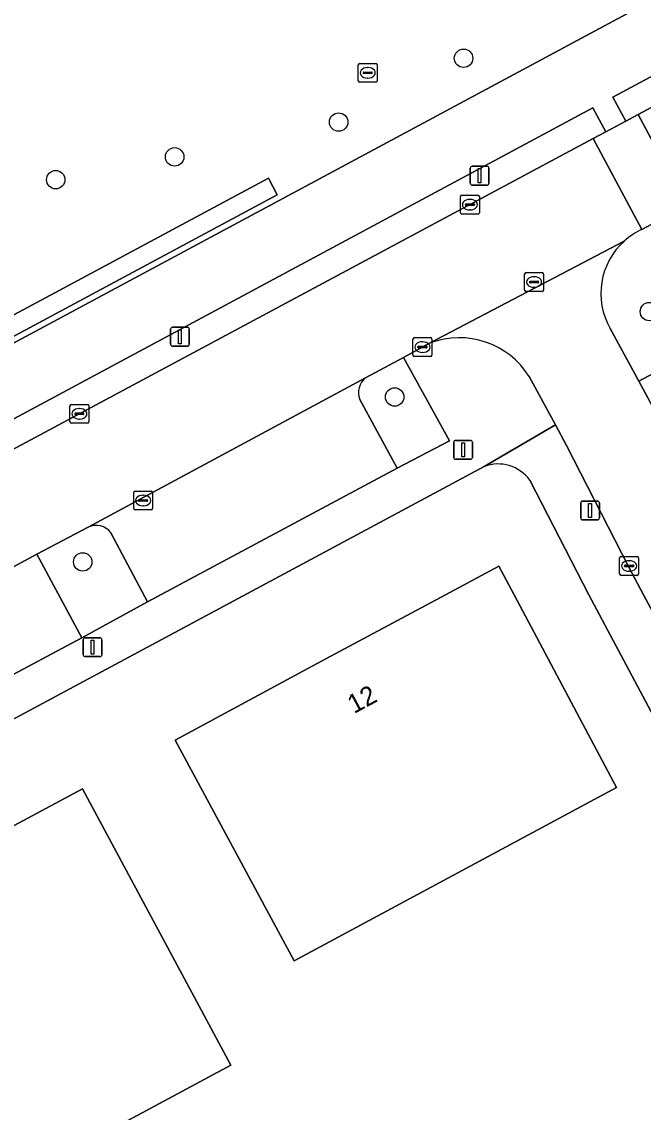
# Model space of a CAD drawing. Extents: x 157793 to 159380, y 380877 to 382313.
# Drawn here: x 158914.8 to 158947.7, y 381972.6 to 382030.4 of the extents above; entities that cross this region are included whole.
import ezdxf

# ---------------------------------------------------------------- set-up
doc = ezdxf.new("R2010")
doc.units = 0
for name, color, linetype in [('IMGEO_Berm_groen', 7, 'Continuous'), ('IMGEO_Boom', 7, 'Continuous'), ('IMGEO_Erf', 7, 'Continuous'), ('IMGEO_Fietspad_gesloten', 7, 'Continuous'), ('IMGEO_Groenvoorziening', 7, 'Continuous'), ('IMGEO_Haag', 7, 'Continuous'), ('IMGEO_Kolk', 7, 'Continuous'), ('IMGEO_Lichtmast', 7, 'Continuous'), ('IMGEO_Pand', 7, 'Continuous'), ('IMGEO_Pand_nummerreeks', 7, 'Continuous'), ('IMGEO_Parkeervlak_open', 7, 'Continuous'), ('IMGEO_Rijbaan_lokaal_gesloten', 7, 'Continuous'), ('IMGEO_Rijbaan_lokaal_open', 7, 'Continuous'), ('IMGEO_Rioolput', 7, 'Continuous'), ('IMGEO_Voetpad_open', 7, 'Continuous')]:
    doc.layers.add(name, color=color, linetype=linetype)

msp = doc.modelspace()

# ---------------------------------------------------------------- linework, layer by layer
at = {"layer": 'IMGEO_Berm_groen'}
msp.add_lwpolyline([(158881.481, 381995.291), (158888.972, 381999.625), (158897.957, 382004.553), (159057.93, 382090.506)], dxfattribs=at)
for points in [[(159056.774, 382084.07), (159055.975, 382085.414), (158946.08, 382026.373), (158946.762, 382025.103), (158947.423, 382025.458)], [(158945.043, 382024.182), (158945.704, 382024.537), (158945.023, 382025.805), (158912.658, 382008.417), (158913.996, 382007.541)], [(158928.306, 382021.201), (158899.865, 382005.936), (158899.392, 382006.817), (158927.833, 382022.082)]]:
    msp.add_lwpolyline(points, close=True, dxfattribs=at)
at = {"layer": 'IMGEO_Boom'}
for centre in [(158938.172, 382028.443), (158931.555, 382025.058), (158922.867, 382023.214), (158916.568, 382022.004), (158948.018, 382015.009), (158934.523, 382010.482), (158917.999, 382001.739)]:
    msp.add_circle(centre, 0.489, dxfattribs=at)
at = {"layer": 'IMGEO_Erf'}
for points in [[(158939.268, 382006.789), (158918.758, 381995.78), (158871.667, 381970.503)], [(158957.82, 381975.556), (158944.818, 382000), (158941.682, 382006.072)]]:
    msp.add_lwpolyline(points, dxfattribs=at)
for points in [[(158922.891, 381992.295), (158929.928, 381996.08), (158931.61, 381996.985), (158937.215, 382000), (158940.041, 382001.52), (158940.847, 382000), (158946.269, 381989.77), (158929.192, 381980.583)], [(158905.087, 381963.91), (158897.219, 381978.573), (158904.012, 381982.218), (158904.682, 381980.968), (158906.347, 381981.861), (158906.272, 381982.002), (158907.354, 381982.582), (158907.43, 381982.442), (158909.102, 381983.339), (158909.027, 381983.48), (158910.119, 381984.066), (158910.194, 381983.927), (158911.858, 381984.819), (158911.188, 381986.068), (158917.981, 381989.713), (158925.849, 381975.05)]]:
    msp.add_lwpolyline(points, close=True, dxfattribs=at)
msp.add_arc((158940.016, 382004.885), 2.046, 35.47596, 111.43937, dxfattribs=at)
at = {"layer": 'IMGEO_Fietspad_gesloten'}
for points in [[(159055.975, 382085.414), (159058.624, 382086.846), (159059.612, 382087.377), (159057.93, 382090.506), (158897.957, 382004.553), (158888.972, 381999.625), (158881.481, 381995.291)], [(158875.467, 381987.331), (158881.205, 381991.01), (158886.036, 381993.975), (158898.811, 382000.858), (158907.714, 382005.78), (158912.658, 382008.417), (158945.023, 382025.805), (158945.704, 382024.537), (158946.762, 382025.103), (158946.08, 382026.373), (159055.975, 382085.414)]]:
    msp.add_lwpolyline(points, dxfattribs=at)
at = {"layer": 'IMGEO_Groenvoorziening'}
msp.add_lwpolyline([(158928.306, 382021.201), (158927.833, 382022.082), (158899.392, 382006.817), (158899.865, 382005.936)], close=True, dxfattribs=at)
for points in [[(158932.685, 382010.353), (158934.659, 382006.707), (158937.421, 382008.165), (158934.988, 382012.584)], [(158934.988, 382012.584), (158932.984, 382011.496)], [(158918.278, 382003.582), (158915.57, 382002.147), (158917.956, 381997.709), (158921.428, 381999.622)], [(158921.428, 381999.622), (158919.49, 382003.288)]]:
    msp.add_lwpolyline(points, dxfattribs=at)
for centre, radius, start, end in [((158933.572, 382010.732), 0.964, 127.55477, 203.12595), ((158918.701, 382002.68), 0.996, 37.62046, 115.10932)]:
    msp.add_arc(centre, radius, start, end, dxfattribs=at)
at = {"layer": 'IMGEO_Haag'}
msp.add_lwpolyline([(158928.306, 382021.201), (158927.833, 382022.082), (158899.392, 382006.817), (158899.865, 382005.936)], close=True, dxfattribs=at)
at = {"layer": 'IMGEO_Kolk'}
for p, q in [((158938.01, 382020.255), (158938.01, 382021.107)), ((158938.085, 382021.181), (158938.937, 382021.181)), ((158938.498, 382020.961), (158938.523, 382020.961)), ((158939.011, 382021.107), (158939.011, 382020.255)), ((158938.269, 382020.675), (158938.269, 382020.687)), ((158938.707, 382020.638), (158938.309, 382020.638)), ((158938.312, 382020.724), (158938.71, 382020.724)), ((158938.521, 382020.401), (158938.496, 382020.401)), ((158938.753, 382020.687), (158938.753, 382020.675)), ((158938.937, 382020.181), (158938.085, 382020.181)), ((158935.494, 382012.702), (158935.494, 382013.554)), ((158935.569, 382013.628), (158936.421, 382013.628)), ((158935.982, 382013.408), (158936.007, 382013.408)), ((158936.495, 382013.554), (158936.495, 382012.702)), ((158935.753, 382013.122), (158935.753, 382013.134)), ((158936.191, 382013.085), (158935.793, 382013.085)), ((158935.796, 382013.171), (158936.194, 382013.171)), ((158936.005, 382012.848), (158935.98, 382012.848)), ((158936.237, 382013.134), (158936.237, 382013.122)), ((158936.421, 382012.628), (158935.569, 382012.628)), ((158917.321, 382009.166), (158917.321, 382010.018)), ((158917.396, 382010.092), (158918.248, 382010.092)), ((158917.809, 382009.872), (158917.834, 382009.872)), ((158918.322, 382010.018), (158918.322, 382009.166)), ((158917.58, 382009.586), (158917.58, 382009.598)), ((158918.018, 382009.549), (158917.62, 382009.549)), ((158917.623, 382009.635), (158918.021, 382009.635)), ((158917.832, 382009.312), (158917.807, 382009.312)), ((158918.064, 382009.598), (158918.064, 382009.586)), ((158918.248, 382009.092), (158917.396, 382009.092)), ((158920.699, 382004.568), (158920.699, 382005.42)), ((158920.774, 382005.494), (158921.626, 382005.494)), ((158921.187, 382005.274), (158921.212, 382005.274)), ((158921.7, 382005.42), (158921.7, 382004.568)), ((158920.958, 382004.988), (158920.958, 382005)), ((158921.396, 382004.951), (158920.998, 382004.951)), ((158921.001, 382005.037), (158921.399, 382005.037)), ((158921.21, 382004.714), (158921.185, 382004.714)), ((158921.442, 382005), (158921.442, 382004.988)), ((158921.626, 382004.494), (158920.774, 382004.494)), ((158946.443, 382001.098), (158946.443, 382001.95)), ((158946.518, 382002.024), (158947.37, 382002.024)), ((158946.931, 382001.804), (158946.956, 382001.804)), ((158947.444, 382001.95), (158947.444, 382001.098)), ((158946.702, 382001.518), (158946.702, 382001.53)), ((158947.14, 382001.481), (158946.742, 382001.481)), ((158946.745, 382001.567), (158947.143, 382001.567)), ((158946.954, 382001.244), (158946.929, 382001.244)), ((158947.186, 382001.53), (158947.186, 382001.518)), ((158947.37, 382001.024), (158946.518, 382001.024))]:
    msp.add_line(p, q, dxfattribs=at)
for points in [[(158938.01, 382020.255), (158938.01, 382021.107)], [(158938.085, 382021.181), (158938.937, 382021.181)], [(158939.011, 382021.107), (158939.011, 382020.255)], [(158938.937, 382020.181), (158938.085, 382020.181)], [(158935.494, 382012.702), (158935.494, 382013.554)], [(158935.569, 382013.628), (158936.421, 382013.628)], [(158936.495, 382013.554), (158936.495, 382012.702)], [(158936.421, 382012.628), (158935.569, 382012.628)], [(158917.321, 382009.166), (158917.321, 382010.018)], [(158917.396, 382010.092), (158918.248, 382010.092)], [(158918.322, 382010.018), (158918.322, 382009.166)], [(158918.248, 382009.092), (158917.396, 382009.092)], [(158920.699, 382004.568), (158920.699, 382005.42)], [(158920.774, 382005.494), (158921.626, 382005.494)], [(158921.7, 382005.42), (158921.7, 382004.568)], [(158921.626, 382004.494), (158920.774, 382004.494)], [(158946.443, 382001.098), (158946.443, 382001.95)], [(158946.518, 382002.024), (158947.37, 382002.024)], [(158947.444, 382001.95), (158947.444, 382001.098)], [(158947.37, 382001.024), (158946.518, 382001.024)]]:
    msp.add_lwpolyline(points, dxfattribs=at)
for centre, radius, start, end in [((158938.087, 382021.105), 0.0765, 91.55205, 178.44795), ((158938.087, 382021.105), 0.0765, 91.55205, 178.44795), ((158938.935, 382021.105), 0.0765, 1.55205, 88.44795), ((158938.935, 382021.105), 0.0765, 1.55205, 88.44795), ((158938.087, 382020.257), 0.0765, 181.55205, 268.44795), ((158938.087, 382020.257), 0.0765, 181.55205, 268.44795), ((158938.309, 382020.684), 0.0403, 85.87752, 175.75265), ((158938.306, 382020.674), 0.0366, 178.93798, 274.71019), ((158938.71, 382020.681), 0.043, 264.86636, 352.45326), ((158938.714, 382020.686), 0.0386, 1.73085, 96.63898), ((158938.935, 382020.257), 0.0765, 271.55205, 358.44795), ((158938.935, 382020.257), 0.0765, 271.55205, 358.44795), ((158935.571, 382013.552), 0.0765, 91.55205, 178.44795), ((158935.571, 382013.552), 0.0765, 91.55205, 178.44795), ((158936.419, 382013.552), 0.0765, 1.55205, 88.44795), ((158936.419, 382013.552), 0.0765, 1.55205, 88.44795), ((158935.793, 382013.131), 0.0403, 85.87752, 175.75265), ((158935.79, 382013.121), 0.0366, 178.93798, 274.71019), ((158936.194, 382013.128), 0.043, 264.86636, 352.45326), ((158936.198, 382013.133), 0.0386, 1.73085, 96.63898), ((158935.571, 382012.704), 0.0765, 181.55205, 268.44795), ((158935.571, 382012.704), 0.0765, 181.55205, 268.44795), ((158936.419, 382012.704), 0.0765, 271.55205, 358.44795), ((158936.419, 382012.704), 0.0765, 271.55205, 358.44795), ((158917.398, 382010.016), 0.0765, 91.55205, 178.44795), ((158917.398, 382010.016), 0.0765, 91.55205, 178.44795), ((158918.246, 382010.016), 0.0765, 1.55205, 88.44795), ((158918.246, 382010.016), 0.0765, 1.55205, 88.44795), ((158917.62, 382009.595), 0.0403, 85.87752, 175.75265), ((158917.617, 382009.585), 0.0366, 178.93798, 274.71019), ((158918.021, 382009.592), 0.043, 264.86636, 352.45326), ((158918.025, 382009.597), 0.0386, 1.73085, 96.63898), ((158917.398, 382009.168), 0.0765, 181.55205, 268.44795), ((158917.398, 382009.168), 0.0765, 181.55205, 268.44795), ((158918.246, 382009.168), 0.0765, 271.55205, 358.44795), ((158918.246, 382009.168), 0.0765, 271.55205, 358.44795), ((158920.776, 382005.418), 0.0765, 91.55205, 178.44795), ((158920.776, 382005.418), 0.0765, 91.55205, 178.44795), ((158921.624, 382005.418), 0.0765, 1.55205, 88.44795), ((158921.624, 382005.418), 0.0765, 1.55205, 88.44795), ((158920.998, 382004.997), 0.0403, 85.87752, 175.75265), ((158920.995, 382004.987), 0.0366, 178.93798, 274.71019), ((158921.399, 382004.994), 0.043, 264.86636, 352.45326), ((158921.403, 382004.999), 0.0386, 1.73085, 96.63898), ((158920.776, 382004.57), 0.0765, 181.55205, 268.44795), ((158920.776, 382004.57), 0.0765, 181.55205, 268.44795), ((158921.624, 382004.57), 0.0765, 271.55205, 358.44795), ((158921.624, 382004.57), 0.0765, 271.55205, 358.44795), ((158946.52, 382001.948), 0.0765, 91.55205, 178.44795), ((158946.52, 382001.948), 0.0765, 91.55205, 178.44795), ((158947.368, 382001.948), 0.0765, 1.55205, 88.44795), ((158947.368, 382001.948), 0.0765, 1.55205, 88.44795), ((158946.742, 382001.527), 0.0403, 85.87752, 175.75265), ((158946.739, 382001.517), 0.0366, 178.93798, 274.71019), ((158947.143, 382001.524), 0.043, 264.86636, 352.45326), ((158947.147, 382001.529), 0.0386, 1.73085, 96.63898), ((158946.52, 382001.1), 0.0765, 181.55205, 268.44795), ((158946.52, 382001.1), 0.0765, 181.55205, 268.44795), ((158947.368, 382001.1), 0.0765, 271.55205, 358.44795), ((158947.368, 382001.1), 0.0765, 271.55205, 358.44795)]:
    msp.add_arc(centre, radius, start, end, dxfattribs=at)
for centre, major_axis, ratio, start_param, end_param in [((158938.497, 382020.681), (-0.387, 0.002), 0.722429, 4.712389, 7.853982), ((158938.522, 382020.681), (-0.39, 0.002), 0.717154, 1.570796, 4.712389), ((158935.981, 382013.128), (-0.387, 0.002), 0.722429, 4.712389, 7.853982), ((158936.006, 382013.128), (-0.39, 0.002), 0.717154, 1.570796, 4.712389), ((158917.808, 382009.592), (-0.387, 0.002), 0.722429, 4.712389, 7.853982), ((158917.833, 382009.592), (-0.39, 0.002), 0.717154, 1.570796, 4.712389), ((158921.186, 382004.994), (-0.387, 0.002), 0.722429, 4.712389, 7.853982), ((158921.211, 382004.994), (-0.39, 0.002), 0.717154, 1.570796, 4.712389), ((158946.93, 382001.524), (-0.387, 0.002), 0.722429, 4.712389, 7.853982), ((158946.955, 382001.524), (-0.39, 0.002), 0.717154, 1.570796, 4.712389)]:
    msp.add_ellipse(centre, major_axis=major_axis, ratio=ratio, start_param=start_param, end_param=end_param, dxfattribs=at)
at = {"layer": 'IMGEO_Lichtmast'}
for p, q in [((158938.526, 382021.814), (158938.526, 382022.614)), ((158938.526, 382022.614), (158938.526, 382021.814)), ((158938.626, 382022.714), (158939.416, 382022.714)), ((158939.416, 382022.714), (158938.626, 382022.714)), ((158939.516, 382022.614), (158939.516, 382021.814)), ((158939.516, 382021.814), (158939.516, 382022.614)), ((158939.416, 382021.714), (158938.626, 382021.714)), ((158938.626, 382021.714), (158939.416, 382021.714)), ((158922.652, 382013.276), (158922.652, 382014.076)), ((158922.652, 382014.076), (158922.652, 382013.276)), ((158922.752, 382014.176), (158923.542, 382014.176)), ((158923.542, 382014.176), (158922.752, 382014.176)), ((158923.642, 382014.076), (158923.642, 382013.276)), ((158923.642, 382013.276), (158923.642, 382014.076)), ((158923.542, 382013.176), (158922.752, 382013.176)), ((158922.752, 382013.176), (158923.542, 382013.176)), ((158937.755, 382008.182), (158938.545, 382008.182)), ((158938.545, 382008.182), (158937.755, 382008.182)), ((158937.655, 382007.282), (158937.655, 382008.082)), ((158937.655, 382008.082), (158937.655, 382007.282)), ((158938.645, 382008.082), (158938.645, 382007.282)), ((158938.645, 382007.282), (158938.645, 382008.082)), ((158938.545, 382007.182), (158937.755, 382007.182)), ((158937.755, 382007.182), (158938.545, 382007.182)), ((158944.378, 382004.067), (158944.378, 382004.867)), ((158944.378, 382004.867), (158944.378, 382004.067)), ((158944.478, 382004.967), (158945.268, 382004.967)), ((158945.268, 382004.967), (158944.478, 382004.967)), ((158945.368, 382004.867), (158945.368, 382004.067)), ((158945.368, 382004.067), (158945.368, 382004.867)), ((158945.268, 382003.967), (158944.478, 382003.967)), ((158944.478, 382003.967), (158945.268, 382003.967)), ((158918.123, 381997.715), (158918.913, 381997.715)), ((158918.913, 381997.715), (158918.123, 381997.715)), ((158918.023, 381996.815), (158918.023, 381997.615)), ((158918.023, 381997.615), (158918.023, 381996.815)), ((158919.013, 381997.615), (158919.013, 381996.815)), ((158919.013, 381996.815), (158919.013, 381997.615)), ((158918.913, 381996.715), (158918.123, 381996.715)), ((158918.123, 381996.715), (158918.913, 381996.715))]:
    msp.add_line(p, q, dxfattribs=at)
for points in [[(158938.946, 382022.589), (158939.096, 382022.589), (158939.096, 382021.839), (158938.946, 382021.839), (158938.946, 382022.589)], [(158923.072, 382014.051), (158923.222, 382014.051), (158923.222, 382013.301), (158923.072, 382013.301), (158923.072, 382014.051)], [(158938.075, 382008.057), (158938.225, 382008.057), (158938.225, 382007.307), (158938.075, 382007.307), (158938.075, 382008.057)], [(158944.798, 382004.842), (158944.948, 382004.842), (158944.948, 382004.092), (158944.798, 382004.092), (158944.798, 382004.842)], [(158918.443, 381997.59), (158918.593, 381997.59), (158918.593, 381996.84), (158918.443, 381996.84), (158918.443, 381997.59)]]:
    msp.add_lwpolyline(points, dxfattribs=at)
for centre, start, end in [((158938.626, 382022.614), 90, 180), ((158938.626, 382022.614), 90, 180), ((158939.416, 382022.614), 0, 90), ((158939.416, 382022.614), 360, 90), ((158938.626, 382021.814), 180, 270), ((158938.626, 382021.814), 180, 270), ((158939.416, 382021.814), 270, 0), ((158939.416, 382021.814), 270, 0), ((158922.752, 382014.076), 90, 180), ((158922.752, 382014.076), 90, 180), ((158923.542, 382014.076), 0, 90), ((158923.542, 382014.076), 360, 90), ((158922.752, 382013.276), 180, 270), ((158922.752, 382013.276), 180, 270), ((158923.542, 382013.276), 270, 0), ((158923.542, 382013.276), 270, 0), ((158937.755, 382008.082), 90, 180), ((158937.755, 382008.082), 90, 180), ((158938.545, 382008.082), 0, 90), ((158938.545, 382008.082), 360, 90), ((158937.755, 382007.282), 180, 270), ((158937.755, 382007.282), 180, 270), ((158938.545, 382007.282), 270, 0), ((158938.545, 382007.282), 270, 0), ((158944.478, 382004.867), 90, 180), ((158944.478, 382004.867), 90, 180), ((158945.268, 382004.867), 0, 90), ((158945.268, 382004.867), 360, 90), ((158944.478, 382004.067), 180, 270), ((158944.478, 382004.067), 180, 270), ((158945.268, 382004.067), 270, 0), ((158945.268, 382004.067), 270, 0), ((158918.123, 381997.615), 90, 180), ((158918.123, 381997.615), 90, 180), ((158918.913, 381997.615), 0, 90), ((158918.913, 381997.615), 360, 90), ((158918.123, 381996.815), 180, 270), ((158918.123, 381996.815), 180, 270), ((158918.913, 381996.815), 270, 0), ((158918.913, 381996.815), 270, 0)]:
    msp.add_arc(centre, 0.1, start, end, dxfattribs=at)
at = {"layer": 'IMGEO_Pand'}
for points in [[(158922.891, 381992.295), (158929.192, 381980.583), (158946.269, 381989.77), (158940.847, 382000), (158940.041, 382001.52), (158937.215, 382000), (158931.61, 381996.985), (158929.928, 381996.08)], [(158911.188, 381986.068), (158911.858, 381984.819), (158910.194, 381983.927), (158910.119, 381984.066), (158909.027, 381983.48), (158909.102, 381983.339), (158907.43, 381982.442), (158907.354, 381982.582), (158906.272, 381982.002), (158906.347, 381981.861), (158904.682, 381980.968), (158904.012, 381982.218), (158897.219, 381978.573), (158905.087, 381963.91), (158925.849, 381975.05), (158917.981, 381989.713)]]:
    msp.add_lwpolyline(points, close=True, dxfattribs=at)
at = {"layer": 'IMGEO_Parkeervlak_open'}
for points in [[(158932.984, 382011.496), (158918.278, 382003.582)], [(158919.49, 382003.288), (158921.428, 381999.622), (158934.659, 382006.707), (158932.685, 382010.353)]]:
    msp.add_lwpolyline(points, dxfattribs=at)
for centre, radius, start, end in [((158933.572, 382010.732), 0.964, 127.55477, 203.12595), ((158918.701, 382002.68), 0.996, 37.62046, 115.10932)]:
    msp.add_arc(centre, radius, start, end, dxfattribs=at)
at = {"layer": 'IMGEO_Rijbaan_lokaal_gesloten'}
for points in [[(158947.626, 382019.363), (158945.043, 382024.182), (158913.996, 382007.541), (158907.879, 382004.253), (158865.556, 381981.519), (158861.635, 381979.436), (158861.396, 381979.149)], [(158908.411, 381998.292), (158911.144, 381999.762), (158915.57, 382002.147), (158918.278, 382003.582), (158932.984, 382011.496), (158934.988, 382012.584), (158936.399, 382013.346), (158946.691, 382018.752)], [(158946.691, 382018.752), (158936.399, 382013.346)], [(158948.645, 382009.135), (158947.459, 382011.317), (158945.943, 382014.107)], [(158941.648, 382011.569), (158943.037, 382009.005), (158943.633, 382007.906), (158946.929, 382001.458), (158947.714, 382000), (158955.69, 381985.188), (158955.998, 381984.591), (158958.731, 381979.501), (158963.195, 381981.887), (158962.903, 381982.43), (158959.289, 381989.153), (158959.228, 381989.266), (158953.457, 382000), (158948.645, 382009.135)]]:
    msp.add_lwpolyline(points, dxfattribs=at)
for centre, radius, start, end in [((158949.177, 382015.969), 3.732, 114.55665, 131.77065), ((158949.177, 382015.969), 3.731, 131.77022, 209.93378), ((158937.934, 382009.24), 4.384, 32.09702, 110.49688)]:
    msp.add_arc(centre, radius, start, end, dxfattribs=at)
at = {"layer": 'IMGEO_Rijbaan_lokaal_open'}
msp.add_lwpolyline([(159056.774, 382084.07), (158947.423, 382025.458), (158950.004, 382020.642)], dxfattribs=at)
msp.add_lwpolyline([(158947.423, 382025.458), (158946.762, 382025.103), (158945.704, 382024.537), (158945.043, 382024.182), (158947.626, 382019.363), (158950.004, 382020.642)], close=True, dxfattribs=at)
at = {"layer": 'IMGEO_Rioolput'}
for p, q in [((158932.597, 382027.242), (158932.597, 382028.094)), ((158932.672, 382028.168), (158933.524, 382028.168)), ((158933.085, 382027.948), (158933.11, 382027.948)), ((158933.598, 382028.094), (158933.598, 382027.242)), ((158932.856, 382027.662), (158932.856, 382027.674)), ((158933.294, 382027.625), (158932.896, 382027.625)), ((158932.899, 382027.711), (158933.297, 382027.711)), ((158933.108, 382027.388), (158933.083, 382027.388)), ((158933.34, 382027.674), (158933.34, 382027.662)), ((158933.524, 382027.168), (158932.672, 382027.168)), ((158941.409, 382016.151), (158941.409, 382017.003)), ((158941.484, 382017.077), (158942.336, 382017.077)), ((158941.897, 382016.857), (158941.922, 382016.857)), ((158942.41, 382017.003), (158942.41, 382016.151)), ((158941.668, 382016.571), (158941.668, 382016.583)), ((158942.106, 382016.534), (158941.708, 382016.534)), ((158941.711, 382016.62), (158942.109, 382016.62)), ((158941.92, 382016.297), (158941.895, 382016.297)), ((158942.152, 382016.583), (158942.152, 382016.571)), ((158942.336, 382016.077), (158941.484, 382016.077))]:
    msp.add_line(p, q, dxfattribs=at)
for points in [[(158932.597, 382027.242), (158932.597, 382028.094)], [(158932.672, 382028.168), (158933.524, 382028.168)], [(158933.598, 382028.094), (158933.598, 382027.242)], [(158933.524, 382027.168), (158932.672, 382027.168)], [(158941.409, 382016.151), (158941.409, 382017.003)], [(158941.484, 382017.077), (158942.336, 382017.077)], [(158942.41, 382017.003), (158942.41, 382016.151)], [(158942.336, 382016.077), (158941.484, 382016.077)]]:
    msp.add_lwpolyline(points, dxfattribs=at)
for centre, radius, start, end in [((158932.674, 382028.092), 0.0765, 91.55205, 178.44795), ((158932.674, 382028.092), 0.0765, 91.55205, 178.44795), ((158933.522, 382028.092), 0.0765, 1.55205, 88.44795), ((158933.522, 382028.092), 0.0765, 1.55205, 88.44795), ((158932.674, 382027.244), 0.0765, 181.55205, 268.44795), ((158932.674, 382027.244), 0.0765, 181.55205, 268.44795), ((158932.896, 382027.671), 0.0403, 85.87752, 175.75265), ((158932.893, 382027.661), 0.0366, 178.93798, 274.71019), ((158933.297, 382027.668), 0.043, 264.86636, 352.45326), ((158933.301, 382027.673), 0.0386, 1.73085, 96.63898), ((158933.522, 382027.244), 0.0765, 271.55205, 358.44795), ((158933.522, 382027.244), 0.0765, 271.55205, 358.44795), ((158941.486, 382017.001), 0.0765, 91.55205, 178.44795), ((158941.486, 382017.001), 0.0765, 91.55205, 178.44795), ((158942.334, 382017.001), 0.0765, 1.55205, 88.44795), ((158942.334, 382017.001), 0.0765, 1.55205, 88.44795), ((158941.708, 382016.58), 0.0403, 85.87752, 175.75265), ((158941.705, 382016.57), 0.0366, 178.93798, 274.71019), ((158942.109, 382016.577), 0.043, 264.86636, 352.45326), ((158942.113, 382016.582), 0.0386, 1.73085, 96.63898), ((158941.486, 382016.153), 0.0765, 181.55205, 268.44795), ((158941.486, 382016.153), 0.0765, 181.55205, 268.44795), ((158942.334, 382016.153), 0.0765, 271.55205, 358.44795), ((158942.334, 382016.153), 0.0765, 271.55205, 358.44795)]:
    msp.add_arc(centre, radius, start, end, dxfattribs=at)
for centre, major_axis, ratio, start_param, end_param in [((158933.084, 382027.668), (-0.387, 0.002), 0.722429, 4.712389, 7.853982), ((158933.109, 382027.668), (-0.39, 0.002), 0.717154, 1.570796, 4.712389), ((158941.896, 382016.577), (-0.387, 0.002), 0.722429, 4.712389, 7.853982), ((158941.921, 382016.577), (-0.39, 0.002), 0.717154, 1.570796, 4.712389)]:
    msp.add_ellipse(centre, major_axis=major_axis, ratio=ratio, start_param=start_param, end_param=end_param, dxfattribs=at)
at = {"layer": 'IMGEO_Voetpad_open'}
for points in [[(158945.943, 382014.107), (158947.459, 382011.317), (158951.257, 382013.354), (159046.992, 382064.703), (159052.159, 382067.528)], [(158950.004, 382020.642), (158947.626, 382019.363)], [(158936.399, 382013.346), (158934.988, 382012.584), (158937.421, 382008.165), (158934.659, 382006.707), (158921.428, 381999.622), (158917.956, 381997.709), (158913.503, 381995.337), (158910.058, 381993.484), (158903.303, 381989.935), (158898.957, 381987.524), (158892.229, 381983.915), (158887.827, 381981.552), (158881.058, 381978.036), (158876.692, 381975.603), (158869.942, 381972.036), (158868.035, 381975.631)], [(158972.34, 381974.03), (158966.572, 381984.722), (158964.968, 381987.721), (158963.365, 381990.717), (158957.349, 382001.95), (158951.257, 382013.354), (158947.459, 382011.317), (158948.645, 382009.135)], [(158863.534, 381968.073), (158864.338, 381966.569), (158871.667, 381970.503), (158918.758, 381995.78), (158939.268, 382006.789), (158943.037, 382009.005), (158941.648, 382011.569)], [(158964.216, 381969.451), (158963.245, 381969.079), (158960.22, 381974.499), (158961.128, 381975.005), (158960.028, 381977.073), (158959.39, 381978.273), (158958.474, 381977.781), (158955.082, 381984.099), (158955.998, 381984.591), (158955.69, 381985.188), (158947.714, 382000), (158946.929, 382001.458), (158943.633, 382007.906), (158943.037, 382009.005), (158939.268, 382006.789)], [(158941.682, 382006.072), (158944.818, 382000), (158957.82, 381975.556), (158959.111, 381973.172), (158957.754, 381972.422), (158959.998, 381968.095), (158967.98, 381953.187), (158970.872, 381947.787), (158971.157, 381947.254), (158971.851, 381945.959), (158971.883, 381945.899), (158973.181, 381943.484), (158979.036, 381932.502), (158980.921, 381928.982), (158982.984, 381925.166)]]:
    msp.add_lwpolyline(points, dxfattribs=at)
msp.add_lwpolyline([(158915.57, 382002.147), (158911.144, 381999.762), (158913.503, 381995.337), (158917.956, 381997.709)], close=True, dxfattribs=at)
for centre, radius, start, end in [((158949.177, 382015.969), 3.732, 114.55665, 131.77065), ((158949.177, 382015.969), 3.731, 131.77022, 209.93378), ((158937.934, 382009.24), 4.384, 32.09702, 110.49688), ((158940.016, 382004.885), 2.046, 35.47596, 111.43937)]:
    msp.add_arc(centre, radius, start, end, dxfattribs=at)

# ---------------------------------------------------------------- texts
at = {"layer": 'IMGEO_Pand_nummerreeks'}
msp.add_text('12', height=1, rotation=28.27547, dxfattribs=at).set_placement((158932.37, 381993.669))

doc.saveas('drawing.dxf')
